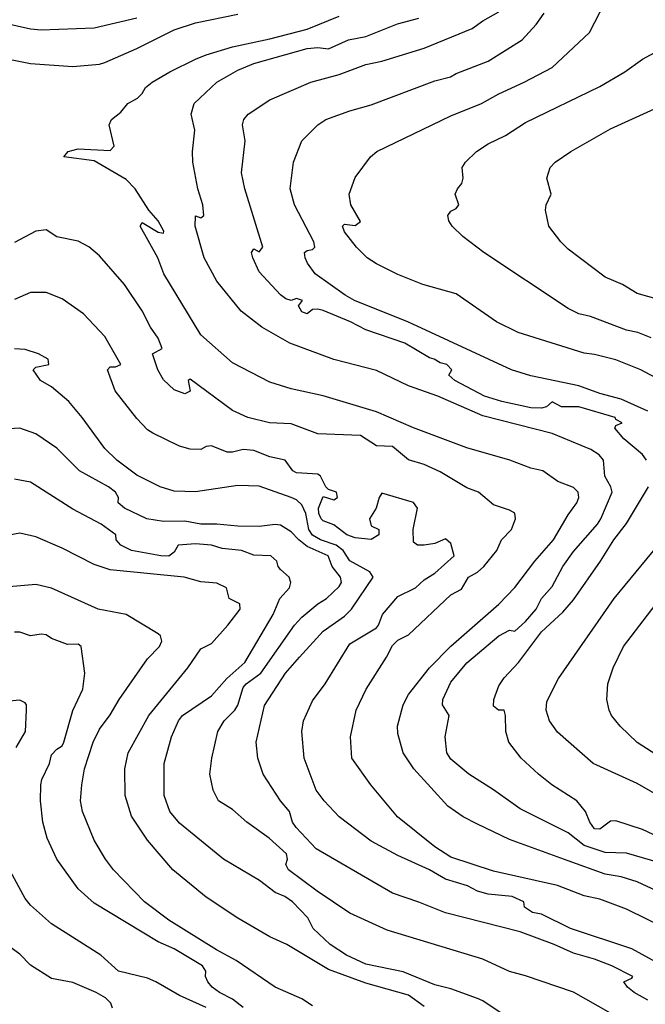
# Model space of a CAD drawing. Header units: metres. Extents: x -46681 to -43747, y -240911 to -237677.
# Tile 565 of 656: x -45957 to -45898, y -239285 to -239192. Entities that reach past the tile are written whole.
import ezdxf

# ---------------------------------------------------------------- set-up
doc = ezdxf.new("R2010")
doc.units = ezdxf.units.M
doc.layers.add('CONTOUR_INDEX', color=1, linetype='Continuous')
doc.layers.add('CONTOUR_INTER', color=3, linetype='Continuous')

msp = doc.modelspace()

# ---------------------------------------------------------------- linework, layer by layer
at = {"layer": 'CONTOUR_INDEX'}
for points, elevation in [([(-45966.595, -239190.384), (-45959.595, -239192.207), (-45956.095, -239192.98), (-45955.095, -239193.076), (-45950.095, -239192.905), (-45946.095, -239191.962)], 120), ([(-45898.095, -239228.909), (-45900.595, -239227.798), (-45902.595, -239227.261), (-45904.595, -239226.534), (-45909.095, -239225.602), (-45910.893, -239225.02), (-45920.595, -239220.565), (-45925.646, -239218.52), (-45926.532, -239218.02), (-45929.341, -239216.02), (-45930.067, -239215.02), (-45930.281, -239214.52), (-45930.36, -239214.02), (-45930.095, -239213.829), (-45929.595, -239213.738), (-45929.383, -239213.52), (-45929.472, -239213.02), (-45931.301, -239209.52), (-45931.706, -239208.02), (-45931.393, -239205.52), (-45930.589, -239203.52), (-45929.11, -239202.02), (-45928.334, -239201.52), (-45926.095, -239200.689), (-45924.095, -239200.137), (-45918.095, -239197.87), (-45916.628, -239197.52), (-45916.095, -239197.19), (-45913.095, -239196.042), (-45909.904, -239194.02), (-45908.595, -239192.586), (-45907.841, -239191.52)], 125), ([(-45896.692, -239281.02), (-45899.595, -239279.435), (-45905.35, -239277.52), (-45908.095, -239276.184), (-45908.943, -239276.02), (-45909.672, -239275.52), (-45909.735, -239275.02), (-45910.841, -239274.52), (-45913.095, -239274.293), (-45914.095, -239274.021), (-45915.036, -239273.52), (-45917.095, -239272.871), (-45918.595, -239272.02), (-45921.595, -239270.66), (-45924.095, -239269.324), (-45927.095, -239267.027), (-45928.497, -239265.52), (-45929.236, -239264.52), (-45930.381, -239261.52), (-45930.583, -239259.02), (-45930.435, -239258.02), (-45929.595, -239256.143), (-45928.41, -239254.52), (-45926.095, -239250.77), (-45923.595, -239249.267), (-45923.391, -239249.02), (-45923.011, -239248.02), (-45921.595, -239246.319), (-45919.92, -239245.52), (-45919.095, -239244.767), (-45918.095, -239244.133), (-45916.301, -239242.52), (-45916.595, -239241.336), (-45917.095, -239240.903), (-45918.095, -239241.338), (-45919.095, -239241.497), (-45919.726, -239241.52), (-45920.095, -239241.209), (-45920.126, -239240.02), (-45919.743, -239238.02), (-45920.095, -239237.494), (-45923.095, -239236.625), (-45923.343, -239237.02), (-45923.605, -239238.02), (-45924.248, -239239.02), (-45924.095, -239239.691), (-45923.353, -239240.02), (-45923.372, -239240.52), (-45924.095, -239240.962), (-45925.595, -239240.83), (-45926.366, -239240.52), (-45927.595, -239239.586), (-45928.595, -239239.217), (-45928.776, -239239.02), (-45929.001, -239238.52), (-45929.033, -239238.02), (-45928.595, -239236.94), (-45927.595, -239237.258), (-45927.248, -239237.02), (-45927.327, -239236.52), (-45928.095, -239236.288), (-45928.355, -239236.02), (-45928.841, -239235.02), (-45929.095, -239234.823), (-45931.095, -239234.696), (-45931.452, -239234.52), (-45932.172, -239233.52), (-45933.595, -239233.2), (-45935.095, -239232.604), (-45936.095, -239232.502), (-45937.095, -239232.771), (-45937.595, -239232.759), (-45939.095, -239232.181), (-45939.595, -239232.246), (-45940.095, -239232.517), (-45941.095, -239232.476), (-45942.095, -239232.205), (-45944.595, -239230.984), (-45945.095, -239230.656), (-45946.095, -239229.61), (-45948.136, -239227.02), (-45948.855, -239225.02), (-45948.595, -239224.76), (-45948.095, -239224.764), (-45947.593, -239224.52), (-45949.095, -239221.89), (-45951.095, -239219.775), (-45953.095, -239218.369), (-45954.595, -239217.772), (-45956.095, -239217.768), (-45957.595, -239218.414)], 120), ([(-45894.095, -239266.769), (-45899.095, -239263.902), (-45903.243, -239262.02), (-45906.595, -239259.085), (-45907.338, -239258.02), (-45907.641, -239257.02), (-45907.595, -239256.2), (-45906.491, -239254.02), (-45901.251, -239246.52), (-45897.122, -239241.52)], 125), ([(-45929.595, -239284.799), (-45930.595, -239284.114), (-45933.113, -239283.02), (-45936.778, -239280.52), (-45938.614, -239279.52), (-45943.095, -239276.728), (-45945.384, -239275.02), (-45948.288, -239272.02), (-45949.031, -239271.02), (-45950.095, -239269.217), (-45951.194, -239266.52), (-45951.379, -239265.52), (-45951.274, -239264.02), (-45951.02, -239262.52), (-45950.193, -239260.02), (-45949.595, -239258.779), (-45948.595, -239257.459), (-45947.758, -239256.02), (-45945.095, -239252.185), (-45943.966, -239251.02), (-45943.747, -239250.52), (-45943.88, -239250.02), (-45944.095, -239249.823), (-45947.083, -239248.02), (-45949.726, -239247.52), (-45954.095, -239245.561), (-45955.595, -239245.205), (-45958.095, -239245.408)], 115)]:
    msp.add_lwpolyline(points, dxfattribs=dict(at, elevation=elevation))
at = {"layer": 'CONTOUR_INTER'}
for points, elevation in [([(-45895.595, -239226.735), (-45898.746, -239225.02), (-45901.095, -239224.085), (-45903.095, -239223.58), (-45904.095, -239223.479), (-45910.29, -239221.52), (-45912.314, -239220.52), (-45916.095, -239217.899), (-45919.23, -239217.02), (-45921.595, -239216.089), (-45923.595, -239215.075), (-45924.453, -239214.52), (-45925.461, -239213.52), (-45926.595, -239212.053), (-45926.768, -239211.52), (-45926.595, -239211.332), (-45925.595, -239211.487), (-45925.095, -239211.108), (-45925.981, -239209.52), (-45926.146, -239208.52), (-45925.595, -239206.966), (-45924.135, -239205.02), (-45923.552, -239204.52), (-45916.595, -239201.181), (-45913.725, -239200.02), (-45912.095, -239199.087), (-45909.715, -239198.02), (-45907.095, -239196.623), (-45903.595, -239193.34), (-45902.095, -239190.502)], 126), ([(-45974.095, -239191.786), (-45970.886, -239192.52), (-45969.095, -239193.219), (-45967.762, -239193.52), (-45965.595, -239194.416), (-45962.595, -239194.805), (-45959.595, -239195.576), (-45956.095, -239196.238), (-45952.095, -239196.531), (-45949.595, -239196.31), (-45949.095, -239196.155), (-45946.095, -239194.839), (-45942.595, -239193.094), (-45940.595, -239192.424), (-45936.595, -239191.633)], 121), ([(-45898.232, -239233.52), (-45898.595, -239232.976), (-45900.344, -239231.52), (-45901.213, -239230.52), (-45901.095, -239230.274), (-45900.524, -239230.02), (-45901.095, -239229.693), (-45901.168, -239229.52), (-45904.579, -239228.52), (-45906.218, -239228.52), (-45907.095, -239228.046), (-45907.606, -239228.52), (-45908.095, -239228.636), (-45909.095, -239228.591), (-45911.801, -239228.02), (-45913.456, -239227.52), (-45916.226, -239226.02), (-45916.787, -239225.52), (-45916.499, -239225.02), (-45916.97, -239224.52), (-45917.595, -239224.373), (-45918.162, -239224.02), (-45918.595, -239223.912), (-45920.926, -239222.52), (-45924.595, -239221.261), (-45926.03, -239220.52), (-45928.595, -239219.462), (-45929.095, -239219.327), (-45929.595, -239219.359), (-45930.095, -239219.762), (-45930.595, -239219.59), (-45930.902, -239219.02), (-45930.543, -239218.52), (-45931.095, -239218.322), (-45931.595, -239218.514), (-45932.095, -239218.367), (-45932.595, -239217.981), (-45934.595, -239215.813), (-45935.214, -239214.52), (-45935.311, -239214.02), (-45935.095, -239213.652), (-45934.595, -239213.936), (-45934.257, -239213.52), (-45935.953, -239208.02), (-45936.259, -239206.52), (-45935.923, -239203.52), (-45936.178, -239202.02), (-45936.035, -239201.52), (-45935.631, -239201.02), (-45933.595, -239199.656), (-45929.742, -239198.02), (-45927.095, -239197.278), (-45924.595, -239196.362), (-45923.095, -239196.034), (-45919.095, -239194.798), (-45914.595, -239192.968), (-45913.595, -239192.239), (-45912.095, -239191.409)], 124), ([(-45894.595, -239275.235), (-45899.095, -239273.139), (-45900.595, -239272.674), (-45902.095, -239272.409), (-45905.595, -239271.159), (-45911.095, -239269.146), (-45914.095, -239267.728), (-45915.46, -239267.02), (-45916.893, -239266.02), (-45920.09, -239262.52), (-45921.088, -239261.02), (-45921.595, -239259.19), (-45921.618, -239258.52), (-45921.071, -239256.52), (-45920.595, -239255.547), (-45918.595, -239253.016), (-45916.595, -239251.008), (-45912.095, -239247.055), (-45910.595, -239245.479), (-45908.706, -239243.02), (-45906.974, -239241.02), (-45905.595, -239238.652), (-45904.782, -239237.52), (-45904.567, -239237.02), (-45904.642, -239236.52), (-45905.095, -239236.103), (-45906.544, -239235.52), (-45907.969, -239234.52), (-45909.095, -239234.27), (-45911.071, -239233.52), (-45915.095, -239232.355), (-45920.095, -239230.48), (-45923.595, -239228.98), (-45928.595, -239227.462), (-45931.595, -239226.803), (-45933.595, -239226.191), (-45937.095, -239224.387), (-45940.095, -239221.73), (-45943.567, -239216.02), (-45944.128, -239214.52), (-45945.783, -239211.52), (-45945.595, -239211.176), (-45944.095, -239212.1), (-45943.595, -239212.18), (-45943.55, -239212.02), (-45944.095, -239211.022), (-45944.981, -239210.02), (-45946.265, -239208.02), (-45947.095, -239207.139), (-45950.095, -239205.407), (-45952.958, -239205.02), (-45952.535, -239204.52), (-45951.595, -239204.272), (-45948.595, -239204.418), (-45948.215, -239204.02), (-45948.688, -239202.02), (-45948.468, -239201.52), (-45947.595, -239200.819), (-45946.928, -239200.02), (-45946.045, -239199.52), (-45945.595, -239199.065), (-45945.281, -239198.52), (-45944.668, -239198.02), (-45942.998, -239197.02), (-45940.595, -239195.85), (-45939.595, -239195.423), (-45937.095, -239194.682), (-45933.595, -239193.937), (-45930.095, -239193.014), (-45927.095, -239191.792)], 122), ([(-45897.095, -239271.313), (-45900.095, -239270.442), (-45902.095, -239270.391), (-45904.095, -239269.732), (-45905.595, -239268.545), (-45910.095, -239266.27), (-45912.595, -239264.481), (-45914.925, -239263.02), (-45916.595, -239261.602), (-45916.969, -239261.02), (-45917.149, -239259.52), (-45916.764, -239257.52), (-45917.378, -239256.52), (-45917.368, -239256.02), (-45916.595, -239254.385), (-45915.095, -239252.563), (-45912.095, -239250.019), (-45911.095, -239249.494), (-45910.595, -239249.586), (-45909.595, -239248.666), (-45908.587, -239247.52), (-45908.073, -239246.52), (-45907.095, -239245.399), (-45906.097, -239243.52), (-45905.095, -239242.096), (-45902.825, -239239.52), (-45902.522, -239239.02), (-45901.45, -239236.52), (-45901.563, -239236.02), (-45902.153, -239235.02), (-45902.257, -239233.52), (-45902.68, -239233.02), (-45903.47, -239232.52), (-45907.095, -239231.022), (-45913.595, -239229.354), (-45917.825, -239227.52), (-45920.595, -239226.537), (-45923.595, -239225.098), (-45927.595, -239224.071), (-45931.731, -239222.52), (-45934.339, -239221.02), (-45936.288, -239219.52), (-45938.595, -239216.687), (-45939.759, -239214.52), (-45940.628, -239211.52), (-45940.595, -239210.571), (-45940.095, -239210.754), (-45939.816, -239210.52), (-45939.911, -239209.52), (-45940.355, -239208.02), (-45940.85, -239205.52), (-45940.875, -239204.52), (-45940.662, -239202.52), (-45940.98, -239201.02), (-45940.721, -239200.02), (-45938.595, -239198.021), (-45936.595, -239196.865), (-45935.095, -239196.26), (-45930.095, -239194.844), (-45929.095, -239194.75), (-45928.095, -239194.862), (-45926.207, -239194.02), (-45924.595, -239193.716), (-45921.602, -239192.52), (-45919.595, -239191.979)], 123), ([(-45897.8, -239222.02), (-45899.052, -239221.52), (-45900.095, -239221.308), (-45903.49, -239220.02), (-45904.595, -239219.773), (-45905.595, -239219.261), (-45913.51, -239214.02), (-45915.477, -239212.52), (-45916.471, -239211.52), (-45916.797, -239211.02), (-45916.878, -239210.52), (-45916.595, -239210.116), (-45916.095, -239209.862), (-45915.859, -239209.52), (-45916.183, -239208.52), (-45915.989, -239208.02), (-45915.577, -239207.52), (-45915.441, -239207.02), (-45915.554, -239206.02), (-45915.238, -239205.52), (-45914.18, -239204.52), (-45913.095, -239203.785), (-45911.472, -239203.02), (-45909.595, -239201.79), (-45902.595, -239198.4), (-45900.268, -239197.02), (-45898.595, -239195.856), (-45895.247, -239194.02)], 127), ([(-45896.095, -239218.695), (-45899.095, -239217.868), (-45900.488, -239217.02), (-45902.095, -239216.339), (-45905.595, -239213.689), (-45906.279, -239213.02), (-45907.395, -239211.52), (-45907.699, -239210.02), (-45907.657, -239209.52), (-45907.189, -239208.52), (-45907.583, -239207.02), (-45907.276, -239206.02), (-45906.812, -239205.52), (-45905.321, -239204.52), (-45901.595, -239202.383), (-45896.095, -239199.875)], 128), ([(-45896.095, -239277.679), (-45900.095, -239275.7), (-45902.595, -239274.772), (-45904.095, -239274.451), (-45906.595, -239273.494), (-45912.595, -239272.144), (-45916.595, -239270.821), (-45918.095, -239269.86), (-45921.599, -239267.02), (-45924.113, -239264.02), (-45925.915, -239261.52), (-45926.039, -239259.52), (-45925.51, -239257.02), (-45924.54, -239255.02), (-45922.635, -239252.02), (-45922.095, -239250.935), (-45921.595, -239250.431), (-45920.595, -239249.94), (-45916.595, -239246.186), (-45915.595, -239245.648), (-45914.943, -239244.52), (-45914.095, -239244.046), (-45913.497, -239243.52), (-45912.284, -239242.02), (-45911.86, -239241.02), (-45910.914, -239240.02), (-45910.533, -239239.02), (-45910.595, -239238.507), (-45911.095, -239238.204), (-45912.595, -239237.724), (-45913.999, -239236.52), (-45915.095, -239236.122), (-45917.595, -239234.627), (-45919.095, -239233.935), (-45920.595, -239233.499), (-45922.095, -239232.221), (-45923.595, -239232.186), (-45925.095, -239231.205), (-45929.095, -239231.061), (-45931.595, -239230.093), (-45933.647, -239230.02), (-45935.673, -239229.52), (-45937.095, -239228.855), (-45941.095, -239225.901), (-45941.276, -239226.02), (-45941.095, -239227.028), (-45941.595, -239227.29), (-45942.595, -239226.901), (-45943.595, -239225.959), (-45944.12, -239225.02), (-45944.615, -239223.52), (-45943.72, -239223.02), (-45944.095, -239222.073), (-45944.797, -239221.02), (-45945.595, -239219.478), (-45947.266, -239217.02), (-45949.595, -239214.314), (-45950.595, -239213.466), (-45951.595, -239212.935), (-45953.595, -239212.535), (-45954.595, -239211.876), (-45955.595, -239212), (-45957.595, -239213.07)], 121), ([(-45898.095, -239284.251), (-45899.398, -239283.52), (-45900.015, -239283.02), (-45900.352, -239282.52), (-45899.595, -239282.176), (-45899.516, -239282.02), (-45901.486, -239281.02), (-45903.095, -239280.403), (-45905.095, -239279.84), (-45906.913, -239279.02), (-45910.095, -239277.831), (-45917.095, -239276.058), (-45919.595, -239275.039), (-45922.095, -239274.197), (-45929.246, -239270.02), (-45931.131, -239268.02), (-45931.472, -239267.52), (-45931.753, -239266.52), (-45932.595, -239265.511), (-45934.239, -239263.02), (-45934.722, -239261.52), (-45934.898, -239260.02), (-45934.095, -239256.565), (-45932.139, -239253.52), (-45930.818, -239252.02), (-45928.595, -239249.592), (-45926.595, -239248.172), (-45925.928, -239247.52), (-45923.891, -239244.52), (-45924.211, -239244.02), (-45926.095, -239242.975), (-45926.72, -239242.02), (-45927.366, -239241.52), (-45928.855, -239241.02), (-45929.595, -239240.579), (-45929.95, -239240.02), (-45930.233, -239238.52), (-45930.595, -239237.711), (-45931.095, -239237.249), (-45931.595, -239237.038), (-45934.595, -239235.974), (-45936.595, -239235.898), (-45940.595, -239236.51), (-45942.595, -239236.42), (-45943.895, -239236.02), (-45946.095, -239234.919), (-45947.982, -239233.52), (-45949.095, -239232.423), (-45951.224, -239229.52), (-45952.483, -239228.02), (-45954.095, -239226.634), (-45955.147, -239226.02), (-45955.829, -239225.02), (-45955.595, -239224.769), (-45954.363, -239224.52), (-45954.435, -239224.02), (-45955.345, -239223.52), (-45956.595, -239223.138), (-45957.595, -239223.071)], 119), ([(-45901.595, -239285.473), (-45905.095, -239283.502), (-45909.595, -239281.961), (-45911.095, -239281.572), (-45913.595, -239280.413), (-45922.595, -239277.681), (-45926.095, -239276.088), (-45929.158, -239274.02), (-45931.843, -239272.02), (-45932.102, -239271.52), (-45931.943, -239271.02), (-45932.033, -239270.52), (-45933.677, -239269.02), (-45935.766, -239267.52), (-45937.095, -239266.342), (-45938.411, -239265.52), (-45938.928, -239264.52), (-45939.232, -239263.02), (-45939.062, -239261.52), (-45938.476, -239259.02), (-45937.889, -239258.02), (-45936.905, -239257.02), (-45936.595, -239256.537), (-45936.095, -239254.885), (-45935.821, -239254.52), (-45934.435, -239253.52), (-45931.294, -239249.02), (-45930.595, -239248.282), (-45929.096, -239247.02), (-45928.287, -239246.52), (-45927.095, -239245.384), (-45926.873, -239245.02), (-45926.973, -239244.52), (-45927.757, -239243.52), (-45928.114, -239242.52), (-45930.095, -239241.619), (-45930.882, -239241.02), (-45931.595, -239240.245), (-45932.595, -239239.618), (-45933.095, -239239.55), (-45934.595, -239239.762), (-45936.595, -239239.721), (-45938.595, -239239.522), (-45940.095, -239239.539), (-45941.595, -239239.241), (-45943.595, -239239.296), (-45945.163, -239239.02), (-45947.254, -239238.02), (-45947.854, -239237.52), (-45947.83, -239237.02), (-45948.107, -239236.52), (-45948.748, -239236.02), (-45951.465, -239234.52), (-45953.595, -239232.404), (-45955.595, -239231.059), (-45957.095, -239230.522), (-45958.595, -239230.618)], 118), ([(-45911.595, -239285.669), (-45913.595, -239284.302), (-45914.095, -239284.083), (-45916.595, -239283.196), (-45918.095, -239282.802), (-45921.095, -239281.605), (-45924.595, -239280.861), (-45926.411, -239280.02), (-45927.935, -239279.02), (-45929.531, -239277.52), (-45930.043, -239276.52), (-45931.481, -239275.02), (-45932.196, -239274.52), (-45933.095, -239274.148), (-45934.567, -239273.02), (-45937.945, -239271.02), (-45942.095, -239267.622), (-45942.993, -239266.52), (-45943.54, -239265.02), (-45943.524, -239262.02), (-45942.832, -239259.52), (-45942.195, -239258.02), (-45941.821, -239257.52), (-45939.095, -239255.65), (-45937.642, -239254.02), (-45935.945, -239252.52), (-45933.278, -239248.02), (-45932.658, -239246.52), (-45931.75, -239245.52), (-45931.623, -239245.02), (-45931.772, -239244.52), (-45932.595, -239243.803), (-45932.83, -239243.52), (-45932.933, -239243.02), (-45933.5, -239242.52), (-45935.095, -239242.458), (-45936.259, -239242.02), (-45938.095, -239241.824), (-45939.095, -239241.503), (-45940.595, -239241.375), (-45942.221, -239241.52), (-45942.595, -239242.165), (-45943.095, -239242.547), (-45943.832, -239242.52), (-45946.595, -239242.019), (-45947.595, -239241.52), (-45948.03, -239241.02), (-45948.052, -239240.52), (-45949.437, -239239.52), (-45952.095, -239238.129), (-45956.095, -239235.581), (-45957.595, -239235.318)], 117), ([(-45894.595, -239270.087), (-45898.595, -239268.206), (-45901.095, -239267.404), (-45901.595, -239267.443), (-45902.595, -239268.183), (-45903.095, -239268.168), (-45903.536, -239267.52), (-45903.948, -239266.52), (-45904.772, -239265.52), (-45907.102, -239264.02), (-45908.377, -239263.02), (-45909.996, -239261.52), (-45911.164, -239260.02), (-45911.453, -239259.02), (-45911.464, -239257.52), (-45911.587, -239257.02), (-45912.127, -239257.02), (-45912.595, -239256.634), (-45912.573, -239256.02), (-45912.095, -239254.713), (-45911.595, -239253.956), (-45910.255, -239252.52), (-45908.095, -239249.654), (-45906.095, -239247.803), (-45905.095, -239246.65), (-45902.548, -239243.02), (-45901.306, -239241.02), (-45900.095, -239239.463), (-45898.027, -239236.02)], 124), ([(-45919.095, -239284.847), (-45920.595, -239283.769), (-45924.595, -239282.655), (-45928.095, -239281.373), (-45931.997, -239279.02), (-45933.595, -239278.29), (-45936.595, -239276.537), (-45939.595, -239274.565), (-45942.728, -239272.02), (-45945.095, -239269.218), (-45946.595, -239266.958), (-45947.175, -239265.02), (-45947.217, -239262.52), (-45946.898, -239261.02), (-45944.962, -239257.52), (-45941.31, -239253.02), (-45940.095, -239251.247), (-45939.095, -239250.73), (-45937.547, -239249.02), (-45936.379, -239247.52), (-45936.41, -239247.02), (-45937.414, -239246.52), (-45937.682, -239245.52), (-45938.595, -239245.078), (-45940.095, -239244.956), (-45941.658, -239244.52), (-45948.595, -239243.82), (-45950.095, -239243.319), (-45953.095, -239241.789), (-45955.595, -239240.737), (-45957.095, -239240.373), (-45958.095, -239240.551)], 116), ([(-45896.044, -239262.02), (-45899.095, -239260.057), (-45900.698, -239258.52), (-45901.507, -239257.52), (-45901.745, -239257.02), (-45901.942, -239256.02), (-45901.862, -239254.52), (-45901.348, -239253.02), (-45900.388, -239251.02), (-45896.595, -239246.068)], 126), ([(-45936.095, -239284.939), (-45937.095, -239284.151), (-45938.339, -239283.52), (-45939.021, -239283.02), (-45939.434, -239282.52), (-45939.632, -239282.02), (-45939.626, -239281.52), (-45939.916, -239281.02), (-45942.595, -239279.415), (-45944.095, -239278.765), (-45950.095, -239275.126), (-45951.595, -239273.799), (-45953.604, -239271.02), (-45954.509, -239269.02), (-45954.936, -239267.52), (-45955.136, -239265.52), (-45955.108, -239264.02), (-45955.015, -239263.52), (-45954.29, -239262.02), (-45954.095, -239261.21), (-45953.595, -239260.657), (-45953.095, -239260.37), (-45952.94, -239260.02), (-45952.095, -239257.03), (-45951.156, -239255.02), (-45950.987, -239253.52), (-45951.324, -239251.02), (-45951.595, -239250.805), (-45952.595, -239250.841), (-45954.095, -239250.277), (-45954.595, -239249.929), (-45955.095, -239249.864), (-45956.095, -239250.011), (-45957.095, -239249.676), (-45957.595, -239249.686)], 114), ([(-45957.432, -239260.52), (-45956.556, -239259.02), (-45956.464, -239257.02), (-45956.471, -239256.52), (-45956.595, -239256.327), (-45957.095, -239256.074), (-45958.095, -239256.175)], 113), ([(-45939.595, -239284.936), (-45942.095, -239283.807), (-45944.304, -239282.52), (-45945.095, -239282.183), (-45947.801, -239281.52), (-45949.464, -239280.02), (-45954.095, -239277.088), (-45956.095, -239275.32), (-45956.595, -239274.693), (-45958.591, -239271.02)], 113), ([(-45948.381, -239285.02), (-45948.549, -239284.52), (-45949.022, -239284.02), (-45949.927, -239283.52), (-45952.095, -239282.582), (-45954.095, -239282.227), (-45956.095, -239280.965), (-45957.095, -239279.936), (-45960.095, -239277.772)], 112)]:
    msp.add_lwpolyline(points, dxfattribs=dict(at, elevation=elevation))

doc.saveas('drawing.dxf')
